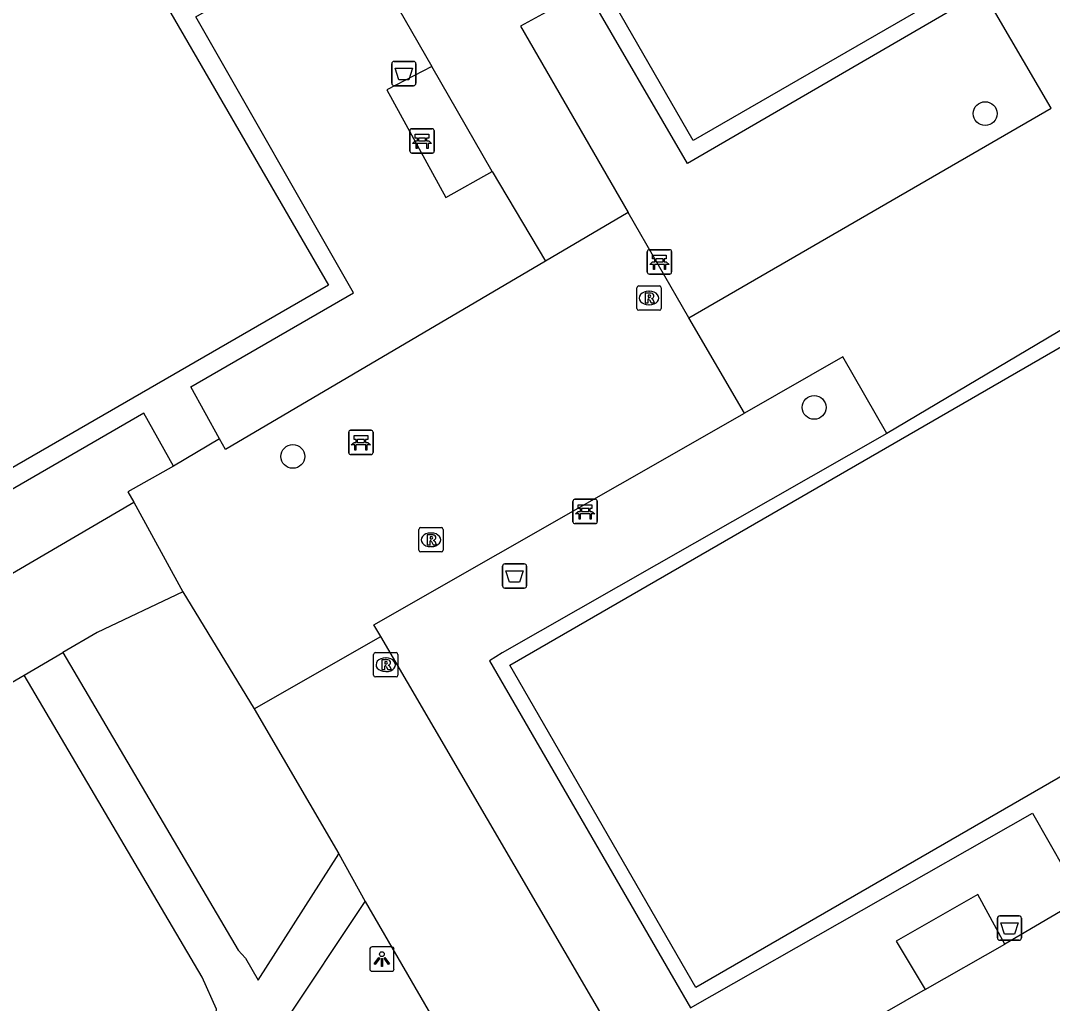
# Model space of a CAD drawing. Extents: x 155018 to 156648, y 383980 to 385733.
# Drawn here: x 155933.66 to 155976.05, y 385125.75 to 385166.12 of the extents above; entities that cross this region are included whole.
import ezdxf

# ---------------------------------------------------------------- set-up
doc = ezdxf.new("R2010")
doc.units = 0
for name, color, linetype in [('IMGEO_Afvalbak', 7, 'Continuous'), ('IMGEO_Bank', 7, 'Continuous'), ('IMGEO_Boom', 7, 'Continuous'), ('IMGEO_Lichtpunt', 7, 'Continuous'), ('IMGEO_Pand', 7, 'Continuous'), ('IMGEO_Rijbaan_lokaal_gesloten', 7, 'Continuous'), ('IMGEO_Rioolput', 7, 'Continuous'), ('IMGEO_Voetpad_gesloten', 7, 'Continuous'), ('IMGEO_Voetpad_onverhard', 7, 'Continuous'), ('IMGEO_Voetpad_open', 7, 'Continuous')]:
    doc.layers.add(name, color=color, linetype=linetype)

msp = doc.modelspace()

# ---------------------------------------------------------------- linework, layer by layer
at = {"layer": 'IMGEO_Afvalbak'}
for p, q in [((155949.007, 385164.452), (155949.797, 385164.452)), ((155949.797, 385164.452), (155949.007, 385164.452)), ((155948.907, 385163.552), (155948.907, 385164.352)), ((155948.907, 385164.352), (155948.907, 385163.552)), ((155949.897, 385164.352), (155949.897, 385163.552)), ((155949.897, 385163.552), (155949.897, 385164.352)), ((155949.797, 385163.452), (155949.007, 385163.452)), ((155949.007, 385163.452), (155949.797, 385163.452)), ((155953.456, 385142.907), (155953.456, 385143.707)), ((155953.456, 385143.707), (155953.456, 385142.907)), ((155953.556, 385143.807), (155954.346, 385143.807)), ((155954.346, 385143.807), (155953.556, 385143.807)), ((155954.446, 385143.707), (155954.446, 385142.907)), ((155954.446, 385142.907), (155954.446, 385143.707)), ((155954.346, 385142.807), (155953.556, 385142.807)), ((155953.556, 385142.807), (155954.346, 385142.807)), ((155973.793, 385128.442), (155973.793, 385129.242)), ((155973.793, 385129.242), (155973.793, 385128.442)), ((155973.893, 385129.342), (155974.683, 385129.342)), ((155974.683, 385129.342), (155973.893, 385129.342)), ((155974.783, 385129.242), (155974.783, 385128.442)), ((155974.783, 385128.442), (155974.783, 385129.242)), ((155974.683, 385128.342), (155973.893, 385128.342)), ((155973.893, 385128.342), (155974.683, 385128.342))]:
    msp.add_line(p, q, dxfattribs=at)
for points in [[(155949.05, 385164.166), (155949.754, 385164.166), (155949.605, 385163.696), (155949.199, 385163.696), (155949.05, 385164.166)], [(155953.599, 385143.521), (155954.303, 385143.521), (155954.154, 385143.051), (155953.748, 385143.051), (155953.599, 385143.521)], [(155973.936, 385129.056), (155974.64, 385129.056), (155974.491, 385128.586), (155974.085, 385128.586), (155973.936, 385129.056)]]:
    msp.add_lwpolyline(points, dxfattribs=at)
for centre, start, end in [((155949.007, 385164.352), 90, 180), ((155949.007, 385164.352), 90, 180), ((155949.797, 385164.352), 0, 90), ((155949.797, 385164.352), 360, 90), ((155949.007, 385163.552), 180, 270), ((155949.007, 385163.552), 180, 270), ((155949.797, 385163.552), 270, 0), ((155949.797, 385163.552), 270, 0), ((155953.556, 385143.707), 90, 180), ((155953.556, 385143.707), 90, 180), ((155954.346, 385143.707), 0, 90), ((155954.346, 385143.707), 360, 90), ((155953.556, 385142.907), 180, 270), ((155953.556, 385142.907), 180, 270), ((155954.346, 385142.907), 270, 0), ((155954.346, 385142.907), 270, 0), ((155973.893, 385129.242), 90, 180), ((155973.893, 385129.242), 90, 180), ((155974.683, 385129.242), 0, 90), ((155974.683, 385129.242), 360, 90), ((155973.893, 385128.442), 180, 270), ((155973.893, 385128.442), 180, 270), ((155974.683, 385128.442), 270, 0), ((155974.683, 385128.442), 270, 0)]:
    msp.add_arc(centre, 0.1, start, end, dxfattribs=at)
at = {"layer": 'IMGEO_Bank'}
for p, q in [((155949.649, 385160.759), (155949.649, 385161.6)), ((155949.649, 385161.6), (155949.649, 385160.759)), ((155949.724, 385161.684), (155950.565, 385161.684)), ((155950.565, 385161.684), (155949.724, 385161.684)), ((155950.649, 385161.609), (155950.649, 385160.768)), ((155950.649, 385160.768), (155950.649, 385161.609)), ((155950.346, 385161.082), (155949.953, 385161.082)), ((155949.958, 385161.19), (155949.958, 385161.296)), ((155950.002, 385161.296), (155950.002, 385161.19)), ((155950.29, 385161.302), (155950.008, 385161.302)), ((155950.008, 385161.184), (155950.29, 385161.184)), ((155950.296, 385161.19), (155950.296, 385161.296)), ((155950.34, 385161.296), (155950.34, 385161.19)), ((155950.574, 385160.684), (155949.733, 385160.684)), ((155949.733, 385160.684), (155950.574, 385160.684)), ((155959.407, 385155.789), (155959.407, 385156.63)), ((155959.407, 385156.63), (155959.407, 385155.789)), ((155959.482, 385156.714), (155960.323, 385156.714)), ((155960.323, 385156.714), (155959.482, 385156.714)), ((155960.407, 385156.639), (155960.407, 385155.798)), ((155960.407, 385155.798), (155960.407, 385156.639)), ((155960.104, 385156.112), (155959.711, 385156.112)), ((155959.716, 385156.22), (155959.716, 385156.326)), ((155959.76, 385156.326), (155959.76, 385156.22)), ((155960.048, 385156.332), (155959.766, 385156.332)), ((155959.766, 385156.214), (155960.048, 385156.214)), ((155960.054, 385156.22), (155960.054, 385156.326)), ((155960.098, 385156.326), (155960.098, 385156.22)), ((155960.332, 385155.714), (155959.491, 385155.714)), ((155959.491, 385155.714), (155960.332, 385155.714)), ((155947.138, 385148.369), (155947.138, 385149.21)), ((155947.138, 385149.21), (155947.138, 385148.369)), ((155947.213, 385149.294), (155948.054, 385149.294)), ((155948.054, 385149.294), (155947.213, 385149.294)), ((155948.138, 385149.219), (155948.138, 385148.378)), ((155948.138, 385148.378), (155948.138, 385149.219)), ((155947.447, 385148.8), (155947.447, 385148.906)), ((155947.491, 385148.906), (155947.491, 385148.8)), ((155947.779, 385148.912), (155947.497, 385148.912)), ((155947.497, 385148.794), (155947.779, 385148.794)), ((155947.785, 385148.8), (155947.785, 385148.906)), ((155947.829, 385148.906), (155947.829, 385148.8)), ((155948.063, 385148.294), (155947.222, 385148.294)), ((155947.222, 385148.294), (155948.063, 385148.294)), ((155947.835, 385148.692), (155947.442, 385148.692)), ((155956.352, 385145.533), (155956.352, 385146.374)), ((155956.352, 385146.374), (155956.352, 385145.533)), ((155956.427, 385146.458), (155957.268, 385146.458)), ((155957.268, 385146.458), (155956.427, 385146.458)), ((155957.352, 385146.383), (155957.352, 385145.542)), ((155957.352, 385145.542), (155957.352, 385146.383)), ((155957.049, 385145.856), (155956.656, 385145.856)), ((155956.661, 385145.964), (155956.661, 385146.07)), ((155956.705, 385146.07), (155956.705, 385145.964)), ((155956.993, 385146.076), (155956.711, 385146.076)), ((155956.711, 385145.958), (155956.993, 385145.958)), ((155956.999, 385145.964), (155956.999, 385146.07)), ((155957.043, 385146.07), (155957.043, 385145.964)), ((155957.277, 385145.458), (155956.436, 385145.458)), ((155956.436, 385145.458), (155957.277, 385145.458))]:
    msp.add_line(p, q, dxfattribs=at)
for points in [[(155949.952, 385161.302), (155949.866, 385161.302), (155949.866, 385161.463), (155950.429, 385161.463), (155950.429, 385161.302), (155950.346, 385161.302)], [(155949.896, 385161.082), (155949.754, 385161.082), (155949.866, 385161.184), (155949.952, 385161.184)], [(155949.946, 385161.075), (155949.946, 385160.868), (155949.903, 385160.868), (155949.903, 385161.075)], [(155950.346, 385161.184), (155950.429, 385161.184), (155950.541, 385161.082), (155950.402, 385161.082)], [(155950.396, 385161.075), (155950.396, 385160.868), (155950.352, 385160.868), (155950.352, 385161.075)], [(155959.71, 385156.332), (155959.624, 385156.332), (155959.624, 385156.493), (155960.187, 385156.493), (155960.187, 385156.332), (155960.104, 385156.332)], [(155959.654, 385156.112), (155959.512, 385156.112), (155959.624, 385156.214), (155959.71, 385156.214)], [(155959.704, 385156.105), (155959.704, 385155.898), (155959.661, 385155.898), (155959.661, 385156.105)], [(155960.104, 385156.214), (155960.187, 385156.214), (155960.299, 385156.112), (155960.16, 385156.112)], [(155960.154, 385156.105), (155960.154, 385155.898), (155960.11, 385155.898), (155960.11, 385156.105)], [(155947.385, 385148.692), (155947.243, 385148.692), (155947.355, 385148.794), (155947.441, 385148.794)], [(155947.441, 385148.912), (155947.355, 385148.912), (155947.355, 385149.073), (155947.918, 385149.073), (155947.918, 385148.912), (155947.835, 385148.912)], [(155947.835, 385148.794), (155947.918, 385148.794), (155948.03, 385148.692), (155947.891, 385148.692)], [(155947.435, 385148.685), (155947.435, 385148.478), (155947.392, 385148.478), (155947.392, 385148.685)], [(155947.885, 385148.685), (155947.885, 385148.478), (155947.841, 385148.478), (155947.841, 385148.685)], [(155956.655, 385146.076), (155956.569, 385146.076), (155956.569, 385146.237), (155957.132, 385146.237), (155957.132, 385146.076), (155957.049, 385146.076)], [(155956.599, 385145.856), (155956.457, 385145.856), (155956.569, 385145.958), (155956.655, 385145.958)], [(155956.649, 385145.849), (155956.649, 385145.642), (155956.606, 385145.642), (155956.606, 385145.849)], [(155957.049, 385145.958), (155957.132, 385145.958), (155957.244, 385145.856), (155957.105, 385145.856)], [(155957.099, 385145.849), (155957.099, 385145.642), (155957.055, 385145.642), (155957.055, 385145.849)]]:
    msp.add_lwpolyline(points, dxfattribs=at)
for centre, radius, start, end in [((155949.727, 385161.606), 0.0779, 92.4484, 184.2845), ((155949.727, 385161.606), 0.0779, 92.4484, 184.2845), ((155950.571, 385161.606), 0.0779, 2.4484, 94.2845), ((155950.571, 385161.606), 0.0779, 2.4484, 94.2845), ((155949.896, 385161.075), 0.00671, 2.8957, 87.1043), ((155949.953, 385161.075), 0.00671, 92.8957, 177.1043), ((155949.951, 385161.295), 0.00671, 2.8957, 87.1043), ((155949.951, 385161.191), 0.00671, 272.8957, 357.1043), ((155950.008, 385161.295), 0.00671, 92.8957, 177.1043), ((155950.008, 385161.191), 0.00671, 182.8957, 267.1043), ((155950.29, 385161.295), 0.00671, 2.8957, 87.1043), ((155950.29, 385161.191), 0.00671, 272.8957, 357.1043), ((155950.347, 385161.295), 0.00671, 92.8957, 177.1043), ((155950.347, 385161.191), 0.00671, 182.8957, 267.1043), ((155950.345, 385161.075), 0.00671, 2.8957, 87.1043), ((155950.402, 385161.075), 0.00671, 92.8957, 177.1043), ((155949.727, 385160.762), 0.0779, 182.4484, 274.2845), ((155949.727, 385160.762), 0.0779, 182.4484, 274.2845), ((155950.571, 385160.762), 0.0779, 272.4484, 4.2845), ((155950.571, 385160.762), 0.0779, 272.4484, 4.2845), ((155959.485, 385156.636), 0.0779, 92.4484, 184.2845), ((155959.485, 385156.636), 0.0779, 92.4484, 184.2845), ((155960.329, 385156.636), 0.0779, 2.4484, 94.2845), ((155960.329, 385156.636), 0.0779, 2.4484, 94.2845), ((155959.654, 385156.105), 0.00671, 2.8957, 87.1043), ((155959.711, 385156.105), 0.00671, 92.8957, 177.1043), ((155959.709, 385156.325), 0.00671, 2.8957, 87.1043), ((155959.709, 385156.221), 0.00671, 272.8957, 357.1043), ((155959.766, 385156.325), 0.00671, 92.8957, 177.1043), ((155959.766, 385156.221), 0.00671, 182.8957, 267.1043), ((155960.048, 385156.325), 0.00671, 2.8957, 87.1043), ((155960.048, 385156.221), 0.00671, 272.8957, 357.1043), ((155960.105, 385156.325), 0.00671, 92.8957, 177.1043), ((155960.105, 385156.221), 0.00671, 182.8957, 267.1043), ((155960.103, 385156.105), 0.00671, 2.8957, 87.1043), ((155960.16, 385156.105), 0.00671, 92.8957, 177.1043), ((155959.485, 385155.792), 0.0779, 182.4484, 274.2845), ((155959.485, 385155.792), 0.0779, 182.4484, 274.2845), ((155960.329, 385155.792), 0.0779, 272.4484, 4.2845), ((155960.329, 385155.792), 0.0779, 272.4484, 4.2845), ((155947.216, 385149.216), 0.0779, 92.4484, 184.2845), ((155947.216, 385149.216), 0.0779, 92.4484, 184.2845), ((155948.06, 385149.216), 0.0779, 2.4484, 94.2845), ((155948.06, 385149.216), 0.0779, 2.4484, 94.2845), ((155947.44, 385148.905), 0.00671, 2.8957, 87.1043), ((155947.44, 385148.801), 0.00671, 272.8957, 357.1043), ((155947.497, 385148.905), 0.00671, 92.8957, 177.1043), ((155947.497, 385148.801), 0.00671, 182.8957, 267.1043), ((155947.779, 385148.905), 0.00671, 2.8957, 87.1043), ((155947.779, 385148.801), 0.00671, 272.8957, 357.1043), ((155947.836, 385148.905), 0.00671, 92.8957, 177.1043), ((155947.836, 385148.801), 0.00671, 182.8957, 267.1043), ((155947.216, 385148.372), 0.0779, 182.4484, 274.2845), ((155947.216, 385148.372), 0.0779, 182.4484, 274.2845), ((155947.385, 385148.685), 0.00671, 2.8957, 87.1043), ((155947.442, 385148.685), 0.00671, 92.8957, 177.1043), ((155947.834, 385148.685), 0.00671, 2.8957, 87.1043), ((155947.891, 385148.685), 0.00671, 92.8957, 177.1043), ((155948.06, 385148.372), 0.0779, 272.4484, 4.2845), ((155948.06, 385148.372), 0.0779, 272.4484, 4.2845), ((155956.43, 385146.38), 0.0779, 92.4484, 184.2845), ((155956.43, 385146.38), 0.0779, 92.4484, 184.2845), ((155957.274, 385146.38), 0.0779, 2.4484, 94.2845), ((155957.274, 385146.38), 0.0779, 2.4484, 94.2845), ((155956.599, 385145.849), 0.00671, 2.8957, 87.1043), ((155956.656, 385145.849), 0.00671, 92.8957, 177.1043), ((155956.654, 385146.069), 0.00671, 2.8957, 87.1043), ((155956.654, 385145.965), 0.00671, 272.8957, 357.1043), ((155956.711, 385146.069), 0.00671, 92.8957, 177.1043), ((155956.711, 385145.965), 0.00671, 182.8957, 267.1043), ((155956.993, 385146.069), 0.00671, 2.8957, 87.1043), ((155956.993, 385145.965), 0.00671, 272.8957, 357.1043), ((155957.05, 385146.069), 0.00671, 92.8957, 177.1043), ((155957.05, 385145.965), 0.00671, 182.8957, 267.1043), ((155957.048, 385145.849), 0.00671, 2.8957, 87.1043), ((155957.105, 385145.849), 0.00671, 92.8957, 177.1043), ((155956.43, 385145.536), 0.0779, 182.4484, 274.2845), ((155956.43, 385145.536), 0.0779, 182.4484, 274.2845), ((155957.274, 385145.536), 0.0779, 272.4484, 4.2845), ((155957.274, 385145.536), 0.0779, 272.4484, 4.2845)]:
    msp.add_arc(centre, radius, start, end, dxfattribs=at)
at = {"layer": 'IMGEO_Boom'}
for centre in [(155973.29, 385162.303), (155966.261, 385150.235), (155944.841, 385148.22)]:
    msp.add_circle(centre, 0.489, dxfattribs=at)
at = {"layer": 'IMGEO_Lichtpunt'}
for p, q in [((155948.002, 385127.971), (155948.002, 385127.164)), ((155948.002, 385127.971), (155948.002, 385127.164)), ((155948.904, 385128.066), (155948.096, 385128.066)), ((155948.904, 385128.066), (155948.096, 385128.066)), ((155948.998, 385127.164), (155948.998, 385127.971)), ((155948.998, 385127.164), (155948.998, 385127.971)), ((155948.096, 385127.07), (155948.904, 385127.07)), ((155948.096, 385127.07), (155948.904, 385127.07))]:
    msp.add_line(p, q, dxfattribs=at)
for points in [[(155948.376, 385127.635), (155948.415, 385127.607), (155948.227, 385127.345), (155948.189, 385127.372), (155948.376, 385127.635)], [(155948.478, 385127.587), (155948.525, 385127.587), (155948.525, 385127.265), (155948.478, 385127.265), (155948.478, 385127.587)], [(155948.588, 385127.607), (155948.626, 385127.634), (155948.813, 385127.372), (155948.774, 385127.344), (155948.588, 385127.607)]]:
    msp.add_lwpolyline(points, dxfattribs=at)
msp.add_circle((155948.501, 385127.769), 0.0994, dxfattribs=at)
for centre, start, end in [((155948.096, 385127.971), 90, 180), ((155948.096, 385127.971), 90, 180), ((155948.904, 385127.971), 0, 90), ((155948.904, 385127.971), 0, 90), ((155948.096, 385127.164), 180, 270), ((155948.096, 385127.164), 180, 270), ((155948.904, 385127.164), 270, 0), ((155948.904, 385127.164), 270, 360)]:
    msp.add_arc(centre, 0.0946, start, end, dxfattribs=at)
at = {"layer": 'IMGEO_Pand'}
for points in [[(155988.549, 385176.926), (155961.29, 385161.202), (155942.63, 385193.581)], [(155933.656, 385177.099), (155946.305, 385155.252), (155915.918, 385137.715)], [(155993.292, 385144.816), (155961.404, 385126.407), (155953.759, 385139.65), (155990.981, 385161.142)]]:
    msp.add_lwpolyline(points, dxfattribs=at)
at = {"layer": 'IMGEO_Rijbaan_lokaal_gesloten'}
for points in [[(155977.9, 385154.304), (155969.245, 385149.163)], [(155969.245, 385149.163), (155953.439, 385140.153), (155952.921, 385139.818), (155961.186, 385125.568), (155975.235, 385133.568), (155977.253, 385130.029), (155974.094, 385128.186)], [(155943.259, 385137.844), (155948.462, 385140.816)], [(155970.829, 385126.313), (155960.411, 385120.341), (155948.462, 385140.816)], [(155943.259, 385137.844), (155946.734, 385131.887)], [(155946.734, 385131.887), (155947.814, 385129.936)], [(155947.814, 385129.936), (155962.233, 385105.067), (155962.306, 385104.947)], [(155970.829, 385126.313), (155974.094, 385128.186)]]:
    msp.add_lwpolyline(points, dxfattribs=at)
at = {"layer": 'IMGEO_Rioolput'}
for p, q in [((155958.979, 385154.3), (155958.979, 385155.152)), ((155959.054, 385155.226), (155959.906, 385155.226)), ((155959.98, 385155.152), (155959.98, 385154.3)), ((155959.467, 385155.006), (155959.492, 385155.006)), ((155959.906, 385154.226), (155959.054, 385154.226)), ((155959.49, 385154.446), (155959.465, 385154.446)), ((155950.018, 385144.368), (155950.018, 385145.22)), ((155950.093, 385145.294), (155950.945, 385145.294)), ((155950.506, 385145.074), (155950.531, 385145.074)), ((155951.019, 385145.22), (155951.019, 385144.368)), ((155950.529, 385144.514), (155950.504, 385144.514)), ((155950.945, 385144.294), (155950.093, 385144.294)), ((155948.159, 385139.234), (155948.159, 385140.086)), ((155948.234, 385140.16), (155949.086, 385140.16)), ((155948.647, 385139.94), (155948.672, 385139.94)), ((155949.16, 385140.086), (155949.16, 385139.234)), ((155948.67, 385139.38), (155948.645, 385139.38)), ((155949.086, 385139.16), (155948.234, 385139.16))]:
    msp.add_line(p, q, dxfattribs=at)
for points in [[(155958.979, 385154.3), (155958.979, 385155.152)], [(155959.054, 385155.226), (155959.906, 385155.226)], [(155959.98, 385155.152), (155959.98, 385154.3)], [(155959.568, 385154.924), (155959.316, 385154.926), (155959.316, 385154.526)], [(155959.316, 385154.526), (155959.44, 385154.526), (155959.44, 385154.688), (155959.451, 385154.688)], [(155959.494, 385154.845), (155959.44, 385154.845), (155959.44, 385154.764)], [(155959.44, 385154.764), (155959.492, 385154.764)], [(155959.498, 385154.659), (155959.569, 385154.526), (155959.709, 385154.526), (155959.644, 385154.652)], [(155959.906, 385154.226), (155959.054, 385154.226)], [(155950.018, 385144.368), (155950.018, 385145.22)], [(155950.093, 385145.294), (155950.945, 385145.294)], [(155950.607, 385144.992), (155950.355, 385144.994), (155950.355, 385144.594)], [(155950.533, 385144.913), (155950.479, 385144.913), (155950.479, 385144.832)], [(155951.019, 385145.22), (155951.019, 385144.368)], [(155950.355, 385144.594), (155950.479, 385144.594), (155950.479, 385144.756), (155950.49, 385144.756)], [(155950.479, 385144.832), (155950.531, 385144.832)], [(155950.537, 385144.727), (155950.608, 385144.594), (155950.748, 385144.594), (155950.683, 385144.72)], [(155950.945, 385144.294), (155950.093, 385144.294)], [(155948.159, 385139.234), (155948.159, 385140.086)], [(155948.234, 385140.16), (155949.086, 385140.16)], [(155948.748, 385139.858), (155948.496, 385139.86), (155948.496, 385139.46)], [(155949.16, 385140.086), (155949.16, 385139.234)], [(155948.496, 385139.46), (155948.62, 385139.46), (155948.62, 385139.622), (155948.631, 385139.622)], [(155948.674, 385139.779), (155948.62, 385139.779), (155948.62, 385139.698)], [(155948.62, 385139.698), (155948.672, 385139.698)], [(155948.678, 385139.593), (155948.749, 385139.46), (155948.889, 385139.46), (155948.824, 385139.586)], [(155949.086, 385139.16), (155948.234, 385139.16)]]:
    msp.add_lwpolyline(points, dxfattribs=at)
for centre, radius, start, end in [((155959.056, 385155.15), 0.0765, 91.552, 178.448), ((155959.056, 385155.15), 0.0765, 91.552, 178.448), ((155959.904, 385155.15), 0.0765, 1.552, 88.448), ((155959.904, 385155.15), 0.0765, 1.552, 88.448), ((155959.45, 385154.635), 0.0533, 26.0293, 88.6989), ((155959.476, 385154.953), 0.19, 274.7715, 282.9687), ((155959.5, 385154.749), 0.0964, 77.0061, 93.1865), ((155959.514, 385154.806), 0.0378, 276.6634, 79.6772), ((155959.567, 385154.814), 0.109, 350.3612, 89.416), ((155959.565, 385154.814), 0.112, 277.5842, 350.9817), ((155959.549, 385154.599), 0.108, 29.5134, 73.7905), ((155959.056, 385154.302), 0.0765, 181.552, 268.448), ((155959.056, 385154.302), 0.0765, 181.552, 268.448), ((155959.904, 385154.302), 0.0765, 271.552, 358.448), ((155959.904, 385154.302), 0.0765, 271.552, 358.448), ((155950.095, 385145.218), 0.0765, 91.552, 178.448), ((155950.095, 385145.218), 0.0765, 91.552, 178.448), ((155950.539, 385144.817), 0.0964, 77.0061, 93.1865), ((155950.553, 385144.874), 0.0378, 276.6634, 79.6772), ((155950.606, 385144.882), 0.109, 350.3612, 89.416), ((155950.943, 385145.218), 0.0765, 1.552, 88.448), ((155950.943, 385145.218), 0.0765, 1.552, 88.448), ((155950.489, 385144.703), 0.0533, 26.0293, 88.6989), ((155950.515, 385145.021), 0.19, 274.7715, 282.9687), ((155950.604, 385144.882), 0.112, 277.5842, 350.9817), ((155950.588, 385144.667), 0.108, 29.5134, 73.7905), ((155950.095, 385144.37), 0.0765, 181.552, 268.448), ((155950.095, 385144.37), 0.0765, 181.552, 268.448), ((155950.943, 385144.37), 0.0765, 271.552, 358.448), ((155950.943, 385144.37), 0.0765, 271.552, 358.448), ((155948.236, 385140.084), 0.0765, 91.552, 178.448), ((155948.236, 385140.084), 0.0765, 91.552, 178.448), ((155948.747, 385139.748), 0.109, 350.3612, 89.416), ((155949.084, 385140.084), 0.0765, 1.552, 88.448), ((155949.084, 385140.084), 0.0765, 1.552, 88.448), ((155948.63, 385139.569), 0.0533, 26.0293, 88.6989), ((155948.656, 385139.887), 0.19, 274.7715, 282.9687), ((155948.68, 385139.683), 0.0964, 77.0061, 93.1865), ((155948.694, 385139.74), 0.0378, 276.6634, 79.6772), ((155948.745, 385139.748), 0.112, 277.5842, 350.9817), ((155948.729, 385139.533), 0.108, 29.5134, 73.7905), ((155948.236, 385139.236), 0.0765, 181.552, 268.448), ((155948.236, 385139.236), 0.0765, 181.552, 268.448), ((155949.084, 385139.236), 0.0765, 271.552, 358.448), ((155949.084, 385139.236), 0.0765, 271.552, 358.448)]:
    msp.add_arc(centre, radius, start, end, dxfattribs=at)
for centre, major_axis, ratio, start_param, end_param in [((155959.466, 385154.726), (-0.387, 0.002), 0.722429, 4.712389, 7.853982), ((155959.491, 385154.726), (-0.39, 0.002), 0.717154, 1.570796, 4.712389), ((155950.505, 385144.794), (-0.387, 0.002), 0.722429, 4.712389, 7.853982), ((155950.53, 385144.794), (-0.39, 0.002), 0.717154, 1.570796, 4.712389), ((155948.646, 385139.66), (-0.387, 0.002), 0.722429, 4.712389, 7.853982), ((155948.671, 385139.66), (-0.39, 0.002), 0.717154, 1.570796, 4.712389)]:
    msp.add_ellipse(centre, major_axis=major_axis, ratio=ratio, start_param=start_param, end_param=end_param, dxfattribs=at)
at = {"layer": 'IMGEO_Voetpad_gesloten'}
for points in [[(155950.547, 385164.239), (155948.701, 385163.281), (155951.134, 385158.862), (155953.036, 385159.925)], [(155953.036, 385159.925), (155950.547, 385164.239)], [(155974.094, 385128.186), (155972.983, 385130.221), (155969.632, 385128.302), (155970.829, 385126.313)]]:
    msp.add_lwpolyline(points, dxfattribs=at)
at = {"layer": 'IMGEO_Voetpad_onverhard'}
for points in [[(155935.387, 385140.161), (155942.598, 385127.934), (155942.898, 385127.612), (155943.422, 385126.704), (155946.734, 385131.887)], [(155934.718, 385111.159), (155935.075, 385111.985), (155941.5, 385123.858), (155941.701, 385125.507), (155941.117, 385126.829), (155933.8, 385139.234)], [(155962.306, 385104.947), (155957.572, 385102.179), (155944.463, 385124.9), (155947.814, 385129.936)]]:
    msp.add_lwpolyline(points, dxfattribs=at)
at = {"layer": 'IMGEO_Voetpad_open'}
for points in [[(155941.831, 385148.949), (155940.65, 385151.078), (155947.335, 385154.938), (155940.86, 385166.279), (155947.26, 385169.965), (155950.547, 385164.239)], [(155961.111, 385153.919), (155976.004, 385162.533), (155973.208, 385167.315), (155961.056, 385160.253), (155956.902, 385167.385), (155954.203, 385165.891), (155958.618, 385158.24)], [(155953.036, 385159.925), (155955.23, 385156.239)], [(155958.618, 385158.24), (155955.23, 385156.239)], [(155961.111, 385153.919), (155958.618, 385158.24)], [(155955.23, 385156.239), (155942.077, 385148.505), (155941.831, 385148.949)], [(155963.396, 385150), (155961.111, 385153.919)], [(155969.245, 385149.163), (155967.443, 385152.314), (155963.396, 385150)], [(155939.937, 385147.82), (155938.721, 385150.001), (155924.107, 385141.541), (155925.677, 385138.96), (155938.301, 385146.338)], [(155948.462, 385140.816), (155948.173, 385141.295), (155963.396, 385150)], [(155941.831, 385148.949), (155939.937, 385147.82)], [(155939.937, 385147.82), (155938.063, 385146.771), (155938.301, 385146.338)], [(155938.301, 385146.338), (155940.323, 385142.663)], [(155940.323, 385142.663), (155936.799, 385140.985), (155935.387, 385140.161)], [(155940.323, 385142.663), (155943.259, 385137.844)], [(155933.8, 385139.234), (155935.387, 385140.161)], [(155910.898, 385125.861), (155933.8, 385139.234)]]:
    msp.add_lwpolyline(points, dxfattribs=at)

doc.saveas('drawing.dxf')
